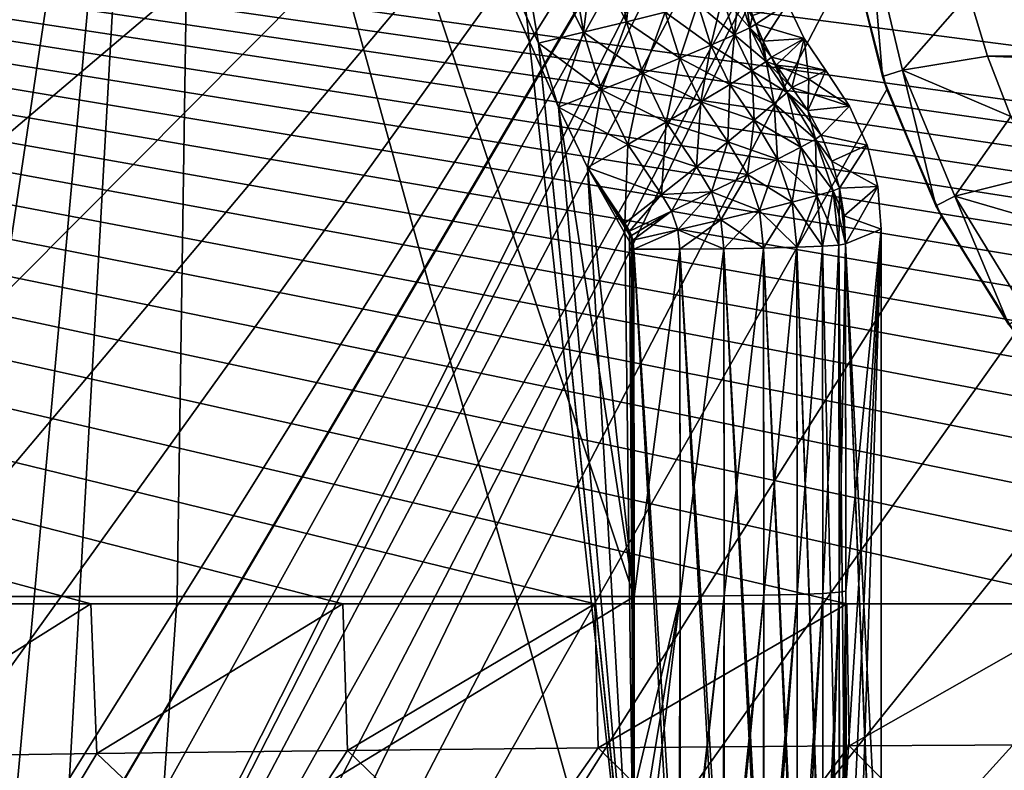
# Model space of a CAD drawing. Header units: metres. Extents: x -109 to 109, y -63 to 140.
# Tile 258 of 480: x -20 to -9, y 19 to 27. Entities that reach past the tile are written whole.
import ezdxf

# ---------------------------------------------------------------- set-up
doc = ezdxf.new("R2010")
doc.units = ezdxf.units.M
doc.layers.add('solid_502308_SW0001', color=7, linetype='CONTINUOUS')

msp = doc.modelspace()

# ---------------------------------------------------------------- linework, layer by layer
at = {"layer": 'solid_502308_SW0001'}
for points in [[(-23.766798, 27.451782, 1.411975), (-19.952206, 36.766148, 12.833363), (-25.573973, 21.360878, 12.437622)], [(-19.895884, 36.734524, 13.269044), (-25.573973, 21.360878, 12.437622), (-19.952206, 36.766148, 12.833363)], [(-19.895884, 36.734524, 13.269044), (-25.517689, 21.329145, 12.873303), (-25.573973, 21.360878, 12.437622)], [(-19.895884, 36.734524, 13.269044), (-19.751244, 36.671165, 13.680207), (-25.517689, 21.329145, 12.873303)], [(-25.399364, 22.803951, -3.002442), (-26.38674, 19.084055, -12.86624), (-20.001158, 36.582401, -13.315748)], [(-26.345417, 19.067352, -13.180409), (-20.001158, 36.582401, -13.315748), (-26.38674, 19.084055, -12.86624)], [(-26.345417, 19.067352, -13.180409), (-26.331667, 19.064741, -13.231488), (-20.001158, 36.582401, -13.315748)], [(-26.331667, 19.064741, -13.231488), (-19.945364, 36.552284, -13.695598), (-20.001158, 36.582401, -13.315748)], [(-19.751244, 36.671165, 13.680207), (-25.373045, 21.265799, 13.284467), (-25.517689, 21.329145, 12.873303)], [(-25.162453, 23.424885, -3.29604), (-25.399364, 22.803951, -3.002442), (-20.001158, 36.582401, -13.315748)], [(-19.751244, 36.671165, 13.680207), (-19.525255, 36.579273, 14.046916), (-25.373045, 21.265799, 13.284467)], [(-19.525255, 36.579273, 14.046916), (-25.147057, 21.17391, 13.651175), (-25.373045, 21.265799, 13.284467)], [(-24.914351, 24.091215, -3.446164), (-25.162453, 23.424885, -3.29604), (-20.001158, 36.582401, -13.315748)], [(-19.525255, 36.579273, 14.046916), (-19.228882, 36.463299, 14.351386), (-25.147057, 21.17391, 13.651175)], [(-24.665712, 24.774343, -3.446164), (-24.914351, 24.091215, -3.446164), (-20.001158, 36.582401, -13.315748)], [(-24.427462, 25.44426, -3.29604), (-24.665712, 24.774343, -3.446164), (-20.001158, 36.582401, -13.315748)], [(-24.209818, 26.072206, -3.002442), (-24.427462, 25.44426, -3.29604), (-20.001158, 36.582401, -13.315748)], [(-24.021967, 26.631687, -2.577721), (-24.209818, 26.072206, -3.002442), (-20.001158, 36.582401, -13.315748)], [(-23.872061, 27.098494, -2.039621), (-24.021967, 26.631687, -2.577721), (-20.001158, 36.582401, -13.315748)], [(-23.766798, 27.451782, -1.411976), (-23.872061, 27.098494, -2.039621), (-20.001158, 36.582401, -13.315748)], [(-26.331667, 19.064741, -13.231488), (-26.232983, 19.053009, -13.480698), (-19.945364, 36.552284, -13.695598)], [(-26.232983, 19.053009, -13.480698), (-26.178501, 19.048985, -13.578012), (-19.945364, 36.552284, -13.695598)], [(-26.178501, 19.048985, -13.578012), (-19.800396, 36.490356, -14.04696), (-19.945364, 36.552284, -13.695598)], [(-26.178501, 19.048985, -13.578012), (-26.051493, 19.042919, -13.754578), (-19.800396, 36.490356, -14.04696)], [(-26.051493, 19.042919, -13.754578), (-25.931112, 19.040133, -13.882234), (-19.800396, 36.490356, -14.04696)], [(-25.931112, 19.040133, -13.882234), (-19.575809, 36.4007, -14.346675), (-19.800396, 36.490356, -14.04696)], [(-19.228882, 36.463299, 14.351386), (-24.850683, 21.057936, 13.955643), (-25.147057, 21.17391, 13.651175)], [(-19.228882, 36.463299, 14.351386), (-18.876495, 36.328857, 14.57885), (-24.850683, 21.057936, 13.955643)], [(-25.931112, 19.040133, -13.882234), (-25.805071, 19.038523, -13.989273), (-19.575809, 36.4007, -14.346675)], [(-25.805071, 19.038523, -13.989273), (-25.600441, 19.037424, -14.121914), (-19.575809, 36.4007, -14.346675)], [(-25.600441, 19.037424, -14.121914), (-19.286407, 36.289223, -14.574986), (-19.575809, 36.4007, -14.346675)], [(-25.600441, 19.037424, -14.121914), (-25.501509, 19.037865, -14.171579), (-19.286407, 36.289223, -14.574986)], [(-25.501509, 19.037865, -14.171579), (-25.206806, 19.039675, -14.275293), (-19.286407, 36.289223, -14.574986)], [(-25.206806, 19.039675, -14.275293), (-18.951267, 36.16328, -14.716846), (-19.286407, 36.289223, -14.574986)], [(-18.876495, 36.328857, 14.57885), (-24.498297, 20.923498, 14.183106), (-24.850683, 21.057936, 13.955643)], [(-18.876495, 36.328857, 14.57885), (-18.485184, 36.182484, 14.718278), (-24.498297, 20.923498, 14.183106)], [(-25.206806, 19.039675, -14.275293), (-25.157227, 19.03953, -14.286964), (-18.951267, 36.16328, -14.716846)], [(-25.157227, 19.03953, -14.286964), (-24.792377, 19.041641, -14.326467), (-18.951267, 36.16328, -14.716846)], [(-24.792377, 19.041641, -14.326467), (-18.592478, 36.031166, -14.762904), (-18.951267, 36.16328, -14.716846)], [(-18.485184, 36.182484, 14.718278), (-24.106987, 20.777117, 14.322535), (-24.498297, 20.923498, 14.183106)], [(-18.485184, 36.182484, 14.718278), (-18.073965, 36.031166, 14.762904), (-24.106987, 20.777117, 14.322535)], [(-23.154312, 16.85741, -14.270356), (-18.592478, 36.031166, -14.762904), (-24.792377, 19.041641, -14.326467)], [(-18.073965, 36.031166, 14.762904), (-23.695732, 20.625893, 14.367164), (-24.106987, 20.777117, 14.322535)], [(-18.073965, 36.031166, 14.762904), (-18.305847, 20.625893, 14.367164), (-23.695732, 20.625893, 14.367164)], [(-21.80941, 14.478576, -14.209248), (-18.592478, 36.031166, -14.762904), (-23.154312, 16.85741, -14.270356)], [(-20.781609, 11.946682, -14.144206), (-18.592478, 36.031166, -14.762904), (-21.80941, 14.478576, -14.209248)], [(-20.781609, 11.946682, -14.144206), (-20.089565, 9.311624, -14.076515), (-18.592478, 36.031166, -14.762904)], [(-12.844109, 15.340322, -14.231384), (-18.592478, 36.031166, -14.762904), (-20.089565, 9.311624, -14.076515)], [(-12.844109, 15.340322, -14.231384), (-14.344998, 28.935478, -14.580626), (-18.592478, 36.031166, -14.762904)], [(-18.073965, 36.031166, 14.762904), (-12.915963, 20.625893, 14.367164), (-18.305847, 20.625893, 14.367164)], [(-13.80707, 26.396374, 14.515399), (-12.915963, 20.625893, 14.367164), (-18.073965, 36.031166, 14.762904)], [(-13.80707, 26.396374, 14.515399), (-18.073965, 36.031166, 14.762904), (-14.042736, 27.150932, 14.534783)], [(-14.34504, 28.935701, 14.580631), (-14.042736, 27.150932, 14.534783), (-18.073965, 36.031166, 14.762904)], [(69.468643, 21.833605, 17.799309), (76.5, 35.943851, 18.161783), (-76.5, 35.943851, 18.161783)], [(67.435486, 21.949877, 17.802296), (69.468643, 21.833605, 17.799309), (-76.5, 35.943851, 18.161783)], [(40.900002, 21.949877, 17.802296), (67.435486, 21.949877, 17.802296), (-76.5, 35.943851, 18.161783)], [(38.606739, 21.79129, 17.798223), (40.900002, 21.949877, 17.802296), (-76.5, 35.943851, 18.161783)], [(36.353371, 21.317671, 17.786057), (38.606739, 21.79129, 17.798223), (-76.5, 35.943851, 18.161783)], [(34.18816, 20.53858, 17.766043), (36.353371, 21.317671, 17.786057), (-76.5, 35.943851, 18.161783)], [(31.215277, 20.53858, 17.766043), (34.18816, 20.53858, 17.766043), (-76.5, 35.943851, 18.161783)], [(28.242392, 20.53858, 17.766043), (31.215277, 20.53858, 17.766043), (-76.5, 35.943851, 18.161783)], [(25.269508, 20.53858, 17.766043), (28.242392, 20.53858, 17.766043), (-76.5, 35.943851, 18.161783)], [(22.296625, 20.53858, 17.766043), (25.269508, 20.53858, 17.766043), (-76.5, 35.943851, 18.161783)], [(19.323742, 20.53858, 17.766043), (22.296625, 20.53858, 17.766043), (-76.5, 35.943851, 18.161783)], [(16.350859, 20.53858, 17.766043), (19.323742, 20.53858, 17.766043), (-76.5, 35.943851, 18.161783)], [(13.377975, 20.53858, 17.766043), (16.350859, 20.53858, 17.766043), (-76.5, 35.943851, 18.161783)], [(10.405092, 20.53858, 17.766043), (13.377975, 20.53858, 17.766043), (-76.5, 35.943851, 18.161783)], [(7.432209, 20.53858, 17.766043), (10.405092, 20.53858, 17.766043), (-76.5, 35.943851, 18.161783)], [(4.459325, 20.53858, 17.766043), (7.432209, 20.53858, 17.766043), (-76.5, 35.943851, 18.161783)], [(1.486442, 20.53858, 17.766043), (4.459325, 20.53858, 17.766043), (-76.5, 35.943851, 18.161783)], [(-1.486442, 20.53858, 17.766043), (1.486442, 20.53858, 17.766043), (-76.5, 35.943851, 18.161783)], [(-4.459325, 20.53858, 17.766043), (-1.486442, 20.53858, 17.766043), (-76.5, 35.943851, 18.161783)], [(-7.432209, 20.53858, 17.766043), (-4.459325, 20.53858, 17.766043), (-76.5, 35.943851, 18.161783)], [(-10.405092, 20.53858, 17.766043), (-7.432209, 20.53858, 17.766043), (-76.5, 35.943851, 18.161783)], [(-13.377975, 20.53858, 17.766043), (-10.405092, 20.53858, 17.766043), (-76.5, 35.943851, 18.161783)], [(-16.350859, 20.53858, 17.766043), (-13.377975, 20.53858, 17.766043), (-76.5, 35.943851, 18.161783)], [(-19.323742, 20.53858, 17.766043), (-16.350859, 20.53858, 17.766043), (-76.5, 35.943851, 18.161783)], [(-22.296625, 20.53858, 17.766043), (-19.323742, 20.53858, 17.766043), (-76.5, 35.943851, 18.161783)], [(-76.5, 21.024673, -17.77853), (-76.5, 35.943851, -18.161783), (-8.65567, 35.943851, -18.161783)], [(-74.365692, 21.152267, -17.781807), (-76.5, 21.024673, -17.77853), (-8.65567, 35.943851, -18.161783)], [(-74.275269, 21.162558, -17.782072), (-74.365692, 21.152267, -17.781807), (-8.65567, 35.943851, -18.161783)], [(-72.027893, 21.481852, -17.790274), (-74.275269, 21.162558, -17.782072), (-8.65567, 35.943851, -18.161783)], [(-71.851234, 21.508389, -17.790955), (-72.027893, 21.481852, -17.790274), (-8.65567, 35.943851, -18.161783)], [(-69.732101, 21.804592, -17.798565), (-71.851234, 21.508389, -17.790955), (-8.65567, 35.943851, -18.161783)], [(-69.464867, 21.833981, -17.79932), (-69.732101, 21.804592, -17.798565), (-8.65567, 35.943851, -18.161783)], [(-67.435486, 21.949877, -17.802296), (-69.464867, 21.833981, -17.79932), (-8.65567, 35.943851, -18.161783)], [(-40.900002, 21.949877, -17.802296), (-67.435486, 21.949877, -17.802296), (-8.65567, 35.943851, -18.161783)], [(-38.531078, 21.780636, -17.797949), (-40.900002, 21.949877, -17.802296), (-8.65567, 35.943851, -18.161783)], [(-36.203674, 21.274462, -17.784946), (-38.531078, 21.780636, -17.797949), (-8.65567, 35.943851, -18.161783)], [(-33.974323, 20.442659, -17.763578), (-36.203674, 21.274462, -17.784946), (-8.65567, 35.943851, -18.161783)], [(-31.885939, 19.301701, -17.734268), (-33.974323, 20.442659, -17.763578), (-8.65567, 35.943851, -18.161783)], [(-29.981926, 17.875437, -17.69763), (-31.885939, 19.301701, -17.734268), (-8.65567, 35.943851, -18.161783)], [(-28.300684, 16.192972, -17.654409), (-29.981926, 17.875437, -17.69763), (-8.65567, 35.943851, -18.161783)], [(-26.875666, 14.28767, -17.605465), (-28.300684, 16.192972, -17.654409), (-8.65567, 35.943851, -18.161783)], [(-25.736071, 12.197972, -17.551783), (-26.875666, 14.28767, -17.605465), (-8.65567, 35.943851, -18.161783)], [(-24.905809, 9.967262, -17.49448), (-25.736071, 12.197972, -17.551783), (-8.65567, 35.943851, -18.161783)], [(-24.612009, 8.812106, -17.464806), (-24.905809, 9.967262, -17.49448), (-8.65567, 35.943851, -18.161783)], [(-24.612009, 8.812106, -17.464806), (-8.65567, 35.943851, -18.161783), (-9.470439, 34.534348, -18.125574)], [(-24.401468, 7.638812, -17.434666), (-24.612009, 8.812106, -17.464806), (-9.470439, 34.534348, -18.125574)], [(-24.23427, 5.269184, -17.373793), (-24.401468, 7.638812, -17.434666), (-9.470439, 34.534348, -18.125574)], [(-24.23427, 5.269184, -17.373793), (-9.470439, 34.534348, -18.125574), (-10.057412, 33.016289, -18.086578)], [(-24.23427, 5.269184, -17.373793), (-10.057412, 33.016289, -18.086578), (-10.402818, 31.42528, -18.045708)], [(-24.23427, 5.269184, -17.373793), (-10.402818, 31.42528, -18.045708), (-10.498093, 29.799944, -18.003954)], [(-10.498093, 29.799944, -18.003954), (-10.340969, 28.17944, -17.962326), (-24.237686, 1.46148, -17.275978)], [(-24.235979, 3.365574, -17.32489), (-10.498093, 29.799944, -18.003954), (-24.237686, 1.46148, -17.275978)], [(-24.235979, 3.365574, -17.32489), (-24.23427, 5.269184, -17.373793), (-10.498093, 29.799944, -18.003954)], [(-13.802966, 28.994324, 14.521923), (-13.286983, 29.053272, 14.345841), (-13.004971, 27.40061, 14.302464)], [(-13.511008, 27.277271, -14.477615), (-13.286935, 29.053061, -14.345881), (-13.802925, 28.994137, -14.521968)], [(-13.511008, 27.277271, -14.477615), (-13.004971, 27.40061, -14.302464), (-13.286935, 29.053061, -14.345881)], [(-13.286983, 29.053272, 14.345841), (-12.549072, 27.514986, 14.017792), (-13.004971, 27.40061, 14.302464)], [(-13.004971, 27.40061, -14.302464), (-12.821855, 29.109417, -14.060841), (-13.286935, 29.053061, -14.345881)], [(-13.004971, 27.40061, -14.302464), (-12.549072, 27.514986, -14.017792), (-12.821855, 29.109417, -14.060841)], [(-14.34504, 28.935701, 14.580631), (-13.802966, 28.994324, 14.521923), (-13.511008, 27.277271, 14.477615)], [(-14.34504, 28.935701, 14.580631), (-13.511008, 27.277271, 14.477615), (-14.042736, 27.150932, 14.534783)], [(-13.511008, 27.277271, -14.477615), (-13.802925, 28.994137, -14.521968), (-14.344998, 28.935478, -14.580626)], [(-13.511008, 27.277271, -14.477615), (-14.344998, 28.935478, -14.580626), (-14.042736, 27.150932, -14.534783)], [(-12.844109, 15.340322, -14.231384), (-14.042736, 27.150932, -14.534783), (-14.344998, 28.935478, -14.580626)], [(-13.802966, 28.994324, 14.521923), (-13.004971, 27.40061, 14.302464), (-13.511008, 27.277271, 14.477615)], [(-10.123778, 28.396433, -16.238144), (-9.986031, 26.755125, -16.238144), (-10.370777, 28.357668, -16.238144)], [(-9.986031, 26.755125, -16.238144), (-10.340969, 28.17944, -17.962326), (-10.370777, 28.357668, -16.238144)], [(-10.123824, 28.396664, -34.238144), (-9.748307, 26.83251, -34.238144), (-10.123778, 28.396433, -16.238144)], [(-10.123824, 28.396664, -34.238144), (-8.966891, 27.729097, -35.238144), (-9.748307, 26.83251, -34.238144)], [(-10.123778, 28.396433, -16.238144), (-9.748315, 26.832581, -16.238144), (-9.986031, 26.755125, -16.238144)], [(-9.748307, 26.83251, -34.238144), (-9.748315, 26.832581, -16.238144), (-10.123778, 28.396433, -16.238144)], [(-10.340969, 28.17944, -17.962326), (-9.935133, 26.602522, -17.921816), (-24.237686, 1.46148, -17.275978)], [(-9.986031, 26.755125, -16.238144), (-9.935133, 26.602522, -17.921816), (-10.340969, 28.17944, -17.962326)], [(-11.551197, 27.331167, -12.650879), (-11.684144, 27.752821, -12.666429), (-11.872311, 27.695452, -13.179523)], [(-11.87231, 27.695452, 13.179524), (-11.684144, 27.752821, 12.666429), (-11.730465, 27.247494, 13.164343)], [(-11.684144, 27.752821, 12.666429), (-11.551182, 27.331181, 12.650808), (-11.730465, 27.247494, 13.164343)], [(-11.684144, 27.752821, 12.666429), (-11.609932, 27.784212, 12.122856), (-11.551182, 27.331181, 12.650808)], [(-11.684144, 27.752821, -12.666429), (-11.481221, 27.372679, -12.106607), (-11.518993, 27.473925, -12.110765)], [(-11.551197, 27.331167, -12.650879), (-11.481221, 27.372679, -12.106607), (-11.684144, 27.752821, -12.666429)], [(-11.551182, 27.331181, 12.650808), (-11.609932, 27.784212, 12.122856), (-11.51898, 27.473886, 12.110763)], [(-11.730489, 27.247477, -13.164397), (-11.872311, 27.695452, -13.179523), (-12.165339, 27.614876, -13.637351)], [(-12.165339, 27.614876, 13.637352), (-11.87231, 27.695452, 13.179524), (-12.010377, 27.125668, 13.622242)], [(-11.87231, 27.695452, 13.179524), (-11.730465, 27.247494, 13.164343), (-12.010377, 27.125668, 13.622242)], [(-11.730489, 27.247477, -13.164397), (-11.551197, 27.331167, -12.650879), (-11.872311, 27.695452, -13.179523)], [(-9.748307, 26.83251, -34.238144), (-8.966891, 27.729097, -35.238144), (-8.748788, 26.996489, -35.238144)], [(8.748788, 26.996489, -35.238144), (-8.748788, 26.996489, -35.238144), (-8.966891, 27.729097, -35.238144)], [(8.966891, 27.729097, -35.238144), (8.748788, 26.996489, -35.238144), (-8.966891, 27.729097, -35.238144)], [(-12.010404, 27.125648, -13.62228), (-12.165339, 27.614876, -13.637351), (-12.549072, 27.514986, -14.017792)], [(-12.549072, 27.514986, 14.017792), (-12.165339, 27.614876, 13.637352), (-12.377356, 26.971605, 14.002316)], [(-12.165339, 27.614876, 13.637352), (-12.010377, 27.125668, 13.622242), (-12.377356, 26.971605, 14.002316)], [(-12.010404, 27.125648, -13.62228), (-11.730489, 27.247477, -13.164397), (-12.165339, 27.614876, -13.637351)], [(-11.518993, 27.473925, -12.110765), (-11.481221, 27.372679, -12.106607), (-11.106398, 27.618401, 0.000001)], [(-11.106398, 27.618401, 0.000001), (-11.481221, 27.372679, 12.106608), (-11.51898, 27.473886, 12.110763)], [(-11.106398, 27.618401, 0.000001), (-10.910018, 27.204845, 0.000004), (-11.481221, 27.372679, 12.106608)], [(-11.481221, 27.372679, -12.106607), (-11.39506, 27.175056, -12.09817), (-11.106398, 27.618401, 0.000001)], [(-11.39506, 27.175056, -12.09817), (-10.910018, 27.204845, 0.000004), (-11.106398, 27.618401, 0.000001)], [(-12.377379, 26.971586, -14.002338), (-12.549072, 27.514986, -14.017792), (-13.004971, 27.40061, -14.302464)], [(-13.004971, 27.40061, 14.302464), (-12.549072, 27.514986, 14.017792), (-12.813616, 26.792774, 14.286147)], [(-12.549072, 27.514986, 14.017792), (-12.377356, 26.971605, 14.002316), (-12.813616, 26.792774, 14.286147)], [(-12.377379, 26.971586, -14.002338), (-12.010404, 27.125648, -13.62228), (-12.549072, 27.514986, -14.017792)], [(-11.551182, 27.331181, 12.650808), (-11.51898, 27.473886, 12.110763), (-11.481221, 27.372679, 12.106608)], [(-12.813634, 26.792757, -14.286158), (-13.004971, 27.40061, -14.302464), (-13.511008, 27.277271, -14.477615)], [(-13.511008, 27.277271, 14.477615), (-13.004971, 27.40061, 14.302464), (-13.298018, 26.597837, 14.459982)], [(-13.004971, 27.40061, 14.302464), (-12.813616, 26.792774, 14.286147), (-13.298018, 26.597837, 14.459982)], [(-12.813634, 26.792757, -14.286158), (-12.377379, 26.971586, -14.002338), (-13.004971, 27.40061, -14.302464)], [(-11.358695, 26.932819, -12.634772), (-11.551197, 27.331167, -12.650879), (-11.730489, 27.247477, -13.164397)], [(-11.525303, 26.824509, 13.148975), (-11.730465, 27.247494, 13.164343), (-11.551182, 27.331181, 12.650808)], [(-11.551197, 27.331167, -12.650879), (-11.39506, 27.175056, -12.09817), (-11.481221, 27.372679, -12.106607)], [(-11.551197, 27.331167, -12.650879), (-11.294518, 26.983471, -12.089546), (-11.39506, 27.175056, -12.09817)], [(-11.358695, 26.932819, -12.634772), (-11.294518, 26.983471, -12.089546), (-11.551197, 27.331167, -12.650879)], [(-11.358685, 26.932835, 12.634707), (-11.551182, 27.331181, 12.650808), (-11.481221, 27.372679, 12.106608)], [(-11.358685, 26.932835, 12.634707), (-11.525303, 26.824509, 13.148975), (-11.551182, 27.331181, 12.650808)], [(-10.910018, 27.204845, 0.000004), (-11.395064, 27.17507, 12.098171), (-11.481221, 27.372679, 12.106608)], [(-11.358685, 26.932835, 12.634707), (-11.481221, 27.372679, 12.106608), (-11.395064, 27.17507, 12.098171)], [(-13.298026, 26.597822, -14.459985), (-13.511008, 27.277271, -14.477615), (-14.042736, 27.150932, -14.534783)], [(-13.511008, 27.277271, 14.477615), (-13.80707, 26.396374, 14.515399), (-14.042736, 27.150932, 14.534783)], [(-13.511008, 27.277271, 14.477615), (-13.298018, 26.597837, 14.459982), (-13.80707, 26.396374, 14.515399)], [(-13.298026, 26.597822, -14.459985), (-12.813634, 26.792757, -14.286158), (-13.511008, 27.277271, -14.477615)], [(-11.525322, 26.82449, -13.149025), (-11.730489, 27.247477, -13.164397), (-12.010404, 27.125648, -13.62228)], [(-11.786269, 26.663761, 13.60726), (-12.010377, 27.125668, 13.622242), (-11.730465, 27.247494, 13.164343)], [(-11.525303, 26.824509, 13.148975), (-11.786269, 26.663761, 13.60726), (-11.730465, 27.247494, 13.164343)], [(-11.525322, 26.82449, -13.149025), (-11.358695, 26.932819, -12.634772), (-11.730489, 27.247477, -13.164397)], [(-10.910018, 27.204845, 0.000004), (-11.294524, 26.983482, 12.089545), (-11.395064, 27.17507, 12.098171)], [(-11.358685, 26.932835, 12.634707), (-11.395064, 27.17507, 12.098171), (-11.294524, 26.983482, 12.089545)], [(-11.39506, 27.175056, -12.09817), (-11.294518, 26.983471, -12.089546), (-10.910018, 27.204845, 0.000004)], [(-10.910018, 27.204845, 0.000004), (-10.652973, 26.826025, 0.000055), (-11.294524, 26.983482, 12.089545)], [(-11.294518, 26.983471, -12.089546), (-11.239546, 26.891211, -12.085221), (-10.910018, 27.204845, 0.000004)], [(-11.239546, 26.891211, -12.085221), (-11.054347, 26.625774, -12.072066), (-10.910018, 27.204845, 0.000004)], [(-10.85465, 26.725857, -6.059416), (-10.910018, 27.204845, 0.000004), (-11.054347, 26.625774, -12.072066)], [(-10.85465, 26.725857, -6.059416), (-10.652973, 26.826025, 0.000055), (-10.910018, 27.204845, 0.000004)], [(-13.807069, 26.396372, -14.515399), (-13.298026, 26.597822, -14.459985), (-14.042736, 27.150932, -14.534783)], [(-12.911833, 16.021835, -14.248892), (-13.807069, 26.396372, -14.515399), (-14.042736, 27.150932, -14.534783)], [(-12.844109, 15.340322, -14.231384), (-12.911833, 16.021835, -14.248892), (-14.042736, 27.150932, -14.534783)], [(-11.78629, 26.663738, -13.607294), (-12.010404, 27.125648, -13.62228), (-12.377379, 26.971586, -14.002338)], [(-12.12889, 26.45841, 13.987272), (-12.377356, 26.971605, 14.002316), (-12.010377, 27.125668, 13.622242)], [(-11.786269, 26.663761, 13.60726), (-12.12889, 26.45841, 13.987272), (-12.010377, 27.125668, 13.622242)], [(-11.78629, 26.663738, -13.607294), (-11.525322, 26.82449, -13.149025), (-12.010404, 27.125648, -13.62228)], [(-12.12891, 26.458389, -13.987293), (-12.377379, 26.971586, -14.002338), (-12.813634, 26.792757, -14.286158)], [(-12.536503, 26.218443, 14.270532), (-12.813616, 26.792774, 14.286147), (-12.377356, 26.971605, 14.002316)], [(-12.12889, 26.45841, 13.987272), (-12.536503, 26.218443, 14.270532), (-12.377356, 26.971605, 14.002316)], [(-12.12891, 26.458389, -13.987293), (-11.78629, 26.663738, -13.607294), (-12.377379, 26.971586, -14.002338)], [(-11.358695, 26.932819, -12.634772), (-11.239546, 26.891211, -12.085221), (-11.294518, 26.983471, -12.089546)], [(-11.358685, 26.932835, 12.634707), (-11.294524, 26.983482, 12.089545), (-11.111414, 26.567221, 12.618482)], [(-11.23958, 26.891264, 12.085224), (-11.294524, 26.983482, 12.089545), (-10.652973, 26.826025, 0.000055)], [(-11.111414, 26.567221, 12.618482), (-11.294524, 26.983482, 12.089545), (-11.23958, 26.891264, 12.085224)], [(-9.748307, 26.83251, -34.238144), (-8.748788, 26.996489, -35.238144), (-8.470903, 26.28437, -35.238144)], [(8.470903, 26.28437, -35.238144), (-8.470903, 26.28437, -35.238144), (-8.748788, 26.996489, -35.238144)], [(8.748788, 26.996489, -35.238144), (8.470903, 26.28437, -35.238144), (-8.748788, 26.996489, -35.238144)], [(-11.261961, 26.43655, -13.133763), (-11.525322, 26.82449, -13.149025), (-11.78629, 26.663738, -13.607294)], [(-11.525303, 26.824509, 13.148975), (-11.498634, 26.240139, 13.592745), (-11.786269, 26.663761, 13.60726)], [(-11.111414, 26.567221, -12.618482), (-11.358695, 26.932819, -12.634772), (-11.525322, 26.82449, -13.149025)], [(-11.261961, 26.43655, -13.133763), (-11.111414, 26.567221, -12.618482), (-11.525322, 26.82449, -13.149025)], [(-11.358685, 26.932835, 12.634707), (-11.261961, 26.43655, 13.133763), (-11.525303, 26.824509, 13.148975)], [(-11.525303, 26.824509, 13.148975), (-11.261961, 26.43655, 13.133763), (-11.498634, 26.240139, 13.592745)], [(-11.358695, 26.932819, -12.634772), (-11.054347, 26.625774, -12.072066), (-11.239546, 26.891211, -12.085221)], [(-11.111414, 26.567221, -12.618482), (-11.054347, 26.625774, -12.072066), (-11.358695, 26.932819, -12.634772)], [(-11.358685, 26.932835, 12.634707), (-11.111414, 26.567221, 12.618482), (-11.261961, 26.43655, 13.133763)], [(-11.23958, 26.891264, 12.085224), (-10.85465, 26.725857, 6.059416), (-11.054347, 26.625774, 12.072066)], [(-11.111414, 26.567221, 12.618482), (-11.23958, 26.891264, 12.085224), (-11.054347, 26.625774, 12.072066)], [(-11.23958, 26.891264, 12.085224), (-10.652973, 26.826025, 0.000055), (-10.85465, 26.725857, 6.059416)], [(-10.866117, 26.354445, -12.073113), (-10.373448, 26.407228, 0.000003), (-10.652973, 26.826025, 0.000055)], [(-10.866117, 26.354445, -12.073113), (-10.652973, 26.826025, 0.000055), (-10.85465, 26.725857, -6.059416)], [(-10.85465, 26.725857, 6.059416), (-10.652973, 26.826025, 0.000055), (-10.373448, 26.407228, 0.000003)], [(-9.748315, 26.832581, -16.238144), (-9.355701, 25.233377, -16.238144), (-9.986031, 26.755125, -16.238144)], [(-9.748315, 26.832581, -16.238144), (-9.132862, 25.346704, -16.238144), (-9.355701, 25.233377, -16.238144)], [(-9.748307, 26.83251, -34.238144), (-9.132862, 25.346704, -16.238144), (-9.748315, 26.832581, -16.238144)], [(-9.748307, 26.83251, -34.238144), (-9.132778, 25.346521, -34.238144), (-9.132862, 25.346704, -16.238144)], [(-9.748307, 26.83251, -34.238144), (-8.470903, 26.28437, -35.238144), (-9.132778, 25.346521, -34.238144)], [(-12.536517, 26.218424, -14.270541), (-12.813634, 26.792757, -14.286158), (-13.298026, 26.597822, -14.459985)], [(-12.989283, 25.955532, 14.443261), (-13.298018, 26.597837, 14.459982), (-12.813616, 26.792774, 14.286147)], [(-12.536503, 26.218443, 14.270532), (-12.989283, 25.955532, 14.443261), (-12.813616, 26.792774, 14.286147)], [(-12.536517, 26.218424, -14.270541), (-12.12891, 26.458389, -13.987293), (-12.813634, 26.792757, -14.286158)], [(-10.85465, 26.725857, 6.059416), (-10.373448, 26.407228, 0.000003), (-11.054347, 26.625774, 12.072066)], [(-10.85465, 26.725857, -6.059416), (-11.054347, 26.625774, -12.072066), (-10.866117, 26.354445, -12.073113)], [(-9.355701, 25.233377, -16.238144), (-9.935133, 26.602522, -17.921816), (-9.986031, 26.755125, -16.238144)], [(-9.935133, 26.602522, -17.921816), (-9.290736, 25.108032, -17.883425), (-24.237686, 1.46148, -17.275978)], [(-13.465097, 25.682396, 14.497058), (-13.80707, 26.396374, 14.515399), (-13.298018, 26.597837, 14.459982)], [(-12.989289, 25.955517, -14.443264), (-13.298026, 26.597822, -14.459985), (-13.807069, 26.396372, -14.515399)], [(-12.989283, 25.955532, 14.443261), (-13.465097, 25.682396, 14.497058), (-13.298018, 26.597837, 14.459982)], [(-12.989289, 25.955517, -14.443264), (-12.536517, 26.218424, -14.270541), (-13.298026, 26.597822, -14.459985)], [(-11.498634, 26.240139, -13.592745), (-11.78629, 26.663738, -13.607294), (-12.12891, 26.458389, -13.987293)], [(-11.786269, 26.663761, 13.60726), (-11.809875, 25.987585, 13.973009), (-12.12889, 26.45841, 13.987272)], [(-11.786269, 26.663761, 13.60726), (-11.498634, 26.240139, 13.592745), (-11.809875, 25.987585, 13.973009)], [(-11.498634, 26.240139, -13.592745), (-11.261961, 26.43655, -13.133763), (-11.78629, 26.663738, -13.607294)], [(-11.111414, 26.567221, 12.618482), (-11.054347, 26.625774, 12.072066), (-10.866112, 26.354437, 12.073114)], [(-11.111414, 26.567221, -12.618482), (-10.866117, 26.354445, -12.073113), (-11.054347, 26.625774, -12.072066)], [(-10.373448, 26.407228, 0.000003), (-10.866112, 26.354437, 12.073114), (-11.054347, 26.625774, 12.072066)], [(-9.355701, 25.233377, -16.238144), (-9.290736, 25.108032, -17.883425), (-9.935133, 26.602522, -17.921816)], [(-10.950813, 25.92186, -13.130513), (-11.111414, 26.567221, -12.618482), (-11.261961, 26.43655, -13.133763)], [(-11.261961, 26.43655, 13.133763), (-11.111414, 26.567221, 12.618482), (-10.77658, 26.017488, 12.617095)], [(-11.111414, 26.567221, 12.618482), (-10.866112, 26.354437, 12.073114), (-10.708618, 26.063631, 12.072936)], [(-11.111414, 26.567221, 12.618482), (-10.708618, 26.063631, 12.072936), (-10.77658, 26.017488, 12.617095)], [(-10.776611, 26.01749, -12.617201), (-10.866117, 26.354445, -12.073113), (-11.111414, 26.567221, -12.618482)], [(-10.950813, 25.92186, -13.130513), (-10.776611, 26.01749, -12.617201), (-11.111414, 26.567221, -12.618482)], [(-13.465097, 25.682396, 14.497058), (-12.915963, 20.625893, 14.367164), (-13.80707, 26.396374, 14.515399)], [(-13.465087, 25.682379, -14.497058), (-12.989289, 25.955517, -14.443264), (-13.807069, 26.396372, -14.515399)], [(-12.911833, 16.021835, -14.248892), (-13.465087, 25.682379, -14.497058), (-13.807069, 26.396372, -14.515399)], [(-11.809875, 25.987585, -13.973009), (-12.12891, 26.458389, -13.987293), (-12.536517, 26.218424, -14.270541)], [(-12.12889, 26.45841, 13.987272), (-12.180482, 25.691223, 14.255983), (-12.536503, 26.218443, 14.270532)], [(-12.12889, 26.45841, 13.987272), (-11.809875, 25.987585, 13.973009), (-12.180482, 25.691223, 14.255983)], [(-11.809875, 25.987585, -13.973009), (-11.498634, 26.240139, -13.592745), (-12.12891, 26.458389, -13.987293)], [(-11.222785, 25.781393, -13.587985), (-11.261961, 26.43655, -13.133763), (-11.498634, 26.240139, -13.592745)], [(-11.498634, 26.240139, 13.592745), (-11.261961, 26.43655, 13.133763), (-10.950716, 25.921894, 13.130317)], [(-11.222785, 25.781393, -13.587985), (-10.950813, 25.92186, -13.130513), (-11.261961, 26.43655, -13.133763)], [(-11.261961, 26.43655, 13.133763), (-10.77658, 26.017488, 12.617095), (-10.950716, 25.921894, 13.130317)], [(-10.866117, 26.354445, -12.073113), (-10.708626, 26.063646, -12.072933), (-10.373448, 26.407228, 0.000003)], [(-10.373448, 26.407228, 0.000003), (-10.708618, 26.063631, 12.072936), (-10.866112, 26.354437, 12.073114)], [(-10.708626, 26.063646, -12.072933), (-10.167952, 25.94754), (-10.373448, 26.407228, 0.000003)], [(-10.373448, 26.407228, 0.000003), (-10.167952, 25.94754), (-10.708618, 26.063631, 12.072936)], [(-10.776611, 26.01749, -12.617201), (-10.708626, 26.063646, -12.072933), (-10.866117, 26.354445, -12.073113)], [(-9.132778, 25.346521, -34.238144), (-8.470903, 26.28437, -35.238144), (-8.135121, 25.597492, -35.238144)], [(-12.180482, 25.691223, -14.255983), (-12.536517, 26.218424, -14.270541), (-12.989289, 25.955517, -14.443264)], [(-12.536503, 26.218443, 14.270532), (-12.592354, 25.365524, 14.427847), (-12.989283, 25.955532, 14.443261)], [(-12.536503, 26.218443, 14.270532), (-12.180482, 25.691223, 14.255983), (-12.592354, 25.365524, 14.427847)], [(-12.180482, 25.691223, -14.255983), (-11.809875, 25.987585, -13.973009), (-12.536517, 26.218424, -14.270541)], [(-11.579344, 25.6029, -13.967441), (-11.498634, 26.240139, -13.592745), (-11.809875, 25.987585, -13.973009)], [(-11.809875, 25.987585, 13.973009), (-11.498634, 26.240139, 13.592745), (-11.222588, 25.781479, 13.587729)], [(-11.579344, 25.6029, -13.967441), (-11.222785, 25.781393, -13.587985), (-11.498634, 26.240139, -13.592745)], [(-11.498634, 26.240139, 13.592745), (-10.950716, 25.921894, 13.130317), (-11.222588, 25.781479, 13.587729)], [(-10.758847, 25.352213, -13.123642), (-10.776611, 26.01749, -12.617201), (-10.950813, 25.92186, -13.130513)], [(-10.569454, 25.407961, 12.611491), (-10.950716, 25.921894, 13.130317), (-10.77658, 26.017488, 12.617095)], [(-10.776611, 26.01749, -12.617201), (-10.584144, 25.757473, -12.071562), (-10.708626, 26.063646, -12.072933)], [(-10.776611, 26.01749, -12.617201), (-10.493953, 25.438898, -12.068989), (-10.584144, 25.757473, -12.071562)], [(-10.569492, 25.407965, -12.611629), (-10.493953, 25.438898, -12.068989), (-10.776611, 26.01749, -12.617201)], [(-10.758847, 25.352213, -13.123642), (-10.569492, 25.407965, -12.611629), (-10.776611, 26.01749, -12.617201)], [(-10.77658, 26.017488, 12.617095), (-10.708618, 26.063631, 12.072936), (-10.584144, 25.757471, 12.071562)], [(-10.77658, 26.017488, 12.617095), (-10.584144, 25.757471, 12.071562), (-10.493949, 25.438883, 12.068986)], [(-10.569454, 25.407961, 12.611491), (-10.77658, 26.017488, 12.617095), (-10.493949, 25.438883, 12.068986)], [(-10.708626, 26.063646, -12.072933), (-10.584144, 25.757473, -12.071562), (-10.167952, 25.94754)], [(-10.167952, 25.94754), (-10.584144, 25.757471, 12.071562), (-10.708618, 26.063631, 12.072936)], [(-12.989283, 25.955532, 14.443261), (-13.025374, 25.0264, 14.480206), (-13.465097, 25.682396, 14.497058)], [(-12.592354, 25.365524, -14.427847), (-12.989289, 25.955517, -14.443264), (-13.465087, 25.682379, -14.497058)], [(-12.989283, 25.955532, 14.443261), (-12.592354, 25.365524, 14.427847), (-13.025374, 25.0264, 14.480206)], [(-12.592354, 25.365524, -14.427847), (-12.180482, 25.691223, -14.255983), (-12.989289, 25.955517, -14.443264)], [(-12.003204, 25.395031, -14.250484), (-11.809875, 25.987585, -13.973009), (-12.180482, 25.691223, -14.255983)], [(-12.180482, 25.691223, 14.255983), (-11.809875, 25.987585, 13.973009), (-11.579021, 25.603046, 13.967171)], [(-12.003204, 25.395031, -14.250484), (-11.579344, 25.6029, -13.967441), (-11.809875, 25.987585, -13.973009)], [(-11.809875, 25.987585, 13.973009), (-11.222588, 25.781479, 13.587729), (-11.579021, 25.603046, 13.967171)], [(-11.052895, 25.27433, -13.58036), (-10.950813, 25.92186, -13.130513), (-11.222785, 25.781393, -13.587985)], [(-10.758719, 25.352232, 13.123392), (-11.222588, 25.781479, 13.587729), (-10.950716, 25.921894, 13.130317)], [(-11.052895, 25.27433, -13.58036), (-10.758847, 25.352213, -13.123642), (-10.950813, 25.92186, -13.130513)], [(-10.569454, 25.407961, 12.611491), (-10.758719, 25.352232, 13.123392), (-10.950716, 25.921894, 13.130317)], [(-10.167952, 25.94754), (-10.04229, 25.459942, 0), (-10.584144, 25.757471, 12.071562)], [(-10.584144, 25.757473, -12.071562), (-10.493953, 25.438898, -12.068989), (-10.167952, 25.94754)], [(-10.493953, 25.438898, -12.068989), (-10.04229, 25.459942, 0), (-10.167952, 25.94754)], [(-11.437467, 25.178068, -13.95978), (-11.222785, 25.781393, -13.587985), (-11.579344, 25.6029, -13.967441)], [(-11.05263, 25.274384, 13.580038), (-11.579021, 25.603046, 13.967171), (-11.222588, 25.781479, 13.587729)], [(-11.437467, 25.178068, -13.95978), (-11.052895, 25.27433, -13.58036), (-11.222785, 25.781393, -13.587985)], [(-10.758719, 25.352232, 13.123392), (-11.05263, 25.274384, 13.580038), (-11.222588, 25.781479, 13.587729)], [(-13.465097, 25.682396, 14.497058), (-12.919636, 24.719467, 14.472322), (-12.915963, 20.625893, 14.367164)], [(-13.465097, 25.682396, 14.497058), (-12.931721, 24.828081, 14.475112), (-12.919636, 24.719467, 14.472322)], [(-13.465097, 25.682396, 14.497058), (-13.025374, 25.0264, 14.480206), (-12.967935, 24.933241, 14.477814)], [(-13.465097, 25.682396, 14.497058), (-12.967935, 24.933241, 14.477814), (-12.946874, 24.88172, 14.47649)], [(-13.465097, 25.682396, 14.497058), (-12.946874, 24.88172, 14.47649), (-12.931721, 24.828081, 14.475112)], [(-13.025374, 25.0264, -14.480206), (-12.592354, 25.365524, -14.427847), (-13.465087, 25.682379, -14.497058)], [(-12.911833, 16.021835, -14.248892), (-13.025374, 25.0264, -14.480206), (-13.465087, 25.682379, -14.497058)], [(-12.473818, 25.167866, -14.423396), (-12.180482, 25.691223, -14.255983), (-12.592354, 25.365524, -14.427847)], [(-12.592354, 25.365524, 14.427847), (-12.180482, 25.691223, 14.255983), (-12.002744, 25.395245, 14.250252)], [(-12.473818, 25.167866, -14.423396), (-12.003204, 25.395031, -14.250484), (-12.180482, 25.691223, -14.255983)], [(-12.180482, 25.691223, 14.255983), (-11.579021, 25.603046, 13.967171), (-12.002744, 25.395245, 14.250252)], [(-10.04229, 25.459942, 0), (-10.493949, 25.438883, 12.068986), (-10.584144, 25.757471, 12.071562)], [(-11.894036, 25.068064, -14.243619), (-11.579344, 25.6029, -13.967441), (-12.003204, 25.395031, -14.250484)], [(-11.437034, 25.178162, 13.959439), (-12.002744, 25.395245, 14.250252), (-11.579021, 25.603046, 13.967171)], [(-11.894036, 25.068064, -14.243619), (-11.437467, 25.178068, -13.95978), (-11.579344, 25.6029, -13.967441)], [(-11.05263, 25.274384, 13.580038), (-11.437034, 25.178162, 13.959439), (-11.579021, 25.603046, 13.967171)], [(-9.132778, 25.346521, -34.238144), (-8.135121, 25.597492, -35.238144), (-7.743855, 24.940842, -35.238144)], [(-10.500043, 24.769684, -12.601937), (-10.493953, 25.438898, -12.068989), (-10.569492, 25.407965, -12.611629)], [(-10.569454, 25.407961, 12.611491), (-10.493949, 25.438883, 12.068986), (-10.439513, 25.113342, 12.065248)], [(-10.500043, 24.769684, -12.601937), (-10.421158, 24.783667, -12.060395), (-10.493953, 25.438898, -12.068989)], [(-10.493953, 25.438898, -12.068989), (-10.439512, 25.113335, -12.065246), (-10.04229, 25.459942, 0)], [(-10.493953, 25.438898, -12.068989), (-10.421158, 24.783667, -12.060395), (-10.439512, 25.113335, -12.065246)], [(-10.04229, 25.459942, 0), (-10.439513, 25.113342, 12.065248), (-10.493949, 25.438883, 12.068986)], [(-10.04229, 25.459942, 0), (-10, 24.958117), (-10.439513, 25.113342, 12.065248)], [(-10.439512, 25.113335, -12.065246), (-10.421158, 24.783667, -12.060395), (-10.04229, 25.459942, 0)], [(-10.421158, 24.783667, -12.060395), (-10, 24.958117), (-10.04229, 25.459942, 0)], [(-12.967931, 24.933237, -14.477814), (-12.592354, 25.365524, -14.427847), (-13.025374, 25.0264, -14.480206)], [(-12.592354, 25.365524, 14.427847), (-12.967935, 24.933241, 14.477814), (-13.025374, 25.0264, 14.480206)], [(-12.592354, 25.365524, 14.427847), (-12.473224, 25.168142, 14.423256), (-12.967935, 24.933241, 14.477814)], [(-12.967931, 24.933237, -14.477814), (-12.473818, 25.167866, -14.423396), (-12.592354, 25.365524, -14.427847)], [(-12.592354, 25.365524, 14.427847), (-12.002744, 25.395245, 14.250252), (-12.473224, 25.168142, 14.423256)], [(-12.400606, 24.949617, -14.418203), (-12.003204, 25.395031, -14.250484), (-12.473818, 25.167866, -14.423396)], [(-11.893418, 25.068201, 14.243325), (-12.473224, 25.168142, 14.423256), (-12.002744, 25.395245, 14.250252)], [(-12.400606, 24.949617, -14.418203), (-11.894036, 25.068064, -14.243619), (-12.003204, 25.395031, -14.250484)], [(-11.437034, 25.178162, 13.959439), (-11.893418, 25.068201, 14.243325), (-12.002744, 25.395245, 14.250252)], [(-10.996525, 24.74437, -13.57005), (-10.758847, 25.352213, -13.123642), (-11.052895, 25.27433, -13.58036)], [(-10.758719, 25.352232, 13.123392), (-10.694947, 24.756372, 13.11333), (-11.05263, 25.274384, 13.580038)], [(-10.996525, 24.74437, -13.57005), (-10.694947, 24.756372, -13.11333), (-10.758847, 25.352213, -13.123642)], [(-10.694947, 24.756372, -13.11333), (-10.569492, 25.407965, -12.611629), (-10.758847, 25.352213, -13.123642)], [(-10.569454, 25.407961, 12.611491), (-10.500043, 24.769684, 12.601937), (-10.758719, 25.352232, 13.123392)], [(-10.758719, 25.352232, 13.123392), (-10.500043, 24.769684, 12.601937), (-10.694947, 24.756372, 13.11333)], [(-10.694947, 24.756372, -13.11333), (-10.500043, 24.769684, -12.601937), (-10.569492, 25.407965, -12.611629)], [(-10.569454, 25.407961, 12.611491), (-10.439513, 25.113342, 12.065248), (-10.421158, 24.783667, 12.060395)], [(-10.569454, 25.407961, 12.611491), (-10.421158, 24.783667, 12.060395), (-10.500043, 24.769684, 12.601937)], [(-9.132862, 25.346704, -16.238144), (-8.494868, 23.828495, -16.238144), (-9.355701, 25.233377, -16.238144)], [(-9.132862, 25.346704, -16.238144), (-8.292424, 23.975201, -16.238144), (-8.494868, 23.828495, -16.238144)], [(-8.292499, 23.975304, -34.238144), (-8.292424, 23.975201, -16.238144), (-9.132862, 25.346704, -16.238144)], [(-9.132778, 25.346521, -34.238144), (-8.292499, 23.975304, -34.238144), (-9.132862, 25.346704, -16.238144)], [(-9.132778, 25.346521, -34.238144), (-7.743855, 24.940842, -35.238144), (-8.292499, 23.975304, -34.238144)], [(-11.390315, 24.734251, -13.950199), (-11.052895, 25.27433, -13.58036), (-11.437467, 25.178068, -13.95978)], [(-11.05263, 25.274384, 13.580038), (-10.996525, 24.74437, 13.57005), (-11.437034, 25.178162, 13.959439)], [(-11.390315, 24.734251, -13.950199), (-10.996525, 24.74437, -13.57005), (-11.052895, 25.27433, -13.58036)], [(-11.05263, 25.274384, 13.580038), (-10.694947, 24.756372, 13.11333), (-10.996525, 24.74437, 13.57005)], [(-8.494868, 23.828495, -16.238144), (-9.290736, 25.108032, -17.883425), (-9.355701, 25.233377, -16.238144)], [(-9.290736, 25.108032, -17.883425), (-8.423227, 23.731112, -17.848055), (-24.237686, 1.46148, -17.275978)], [(-12.946874, 24.88172, 14.47649), (-12.967935, 24.933241, 14.477814), (-12.473224, 25.168142, 14.423256)], [(-12.946855, 24.881674, -14.476489), (-12.473818, 25.167866, -14.423396), (-12.967931, 24.933237, -14.477814)], [(-12.931721, 24.828081, 14.475112), (-12.946874, 24.88172, 14.47649), (-12.473224, 25.168142, 14.423256)], [(-12.931717, 24.82807, -14.475112), (-12.473818, 25.167866, -14.423396), (-12.946855, 24.881674, -14.476489)], [(-12.399807, 24.949797, 14.418025), (-12.931721, 24.828081, 14.475112), (-12.473224, 25.168142, 14.423256)], [(-12.931717, 24.82807, -14.475112), (-12.400606, 24.949617, -14.418203), (-12.473818, 25.167866, -14.423396)], [(-11.893418, 25.068201, 14.243325), (-12.399807, 24.949797, 14.418025), (-12.473224, 25.168142, 14.423256)], [(-11.857437, 24.726501, -14.235549), (-11.437467, 25.178068, -13.95978), (-11.894036, 25.068064, -14.243619)], [(-11.437034, 25.178162, 13.959439), (-11.390315, 24.734251, 13.950199), (-11.893418, 25.068201, 14.243325)], [(-11.857437, 24.726501, -14.235549), (-11.390315, 24.734251, -13.950199), (-11.437467, 25.178068, -13.95978)], [(-11.437034, 25.178162, 13.959439), (-10.996525, 24.74437, 13.57005), (-11.390315, 24.734251, 13.950199)], [(-10.439513, 25.113342, 12.065248), (-10, 24.958117), (-10.421158, 24.783667, 12.060395)], [(-8.494868, 23.828495, -16.238144), (-8.423227, 23.731112, -17.848055), (-9.290736, 25.108032, -17.883425)], [(-12.911833, 16.021835, -14.248892), (-12.967931, 24.933237, -14.477814), (-13.025374, 25.0264, -14.480206)], [(-12.37549, 24.721493, -14.412416), (-11.894036, 25.068064, -14.243619), (-12.400606, 24.949617, -14.418203)], [(-11.893418, 25.068201, 14.243325), (-11.857437, 24.726501, 14.235549), (-12.399807, 24.949797, 14.418025)], [(-12.37549, 24.721493, -14.412416), (-11.857437, 24.726501, -14.235549), (-11.894036, 25.068064, -14.243619)], [(-11.893418, 25.068201, 14.243325), (-11.390315, 24.734251, 13.950199), (-11.857437, 24.726501, 14.235549)], [(-12.911833, 16.021835, -14.248892), (-12.946855, 24.881674, -14.476489), (-12.967931, 24.933237, -14.477814)], [(-12.911833, 16.021835, -14.248892), (-12.931717, 24.82807, -14.475112), (-12.946855, 24.881674, -14.476489)], [(-12.399807, 24.949797, 14.418025), (-12.919636, 24.719467, 14.472322), (-12.931721, 24.828081, 14.475112)], [(-12.919636, 24.719467, -14.472322), (-12.400606, 24.949617, -14.418203), (-12.931717, 24.82807, -14.475112)], [(-12.399807, 24.949797, 14.418025), (-12.37549, 24.721493, 14.412416), (-12.919636, 24.719467, 14.472322)], [(-12.37549, 24.721493, -14.412416), (-12.400606, 24.949617, -14.418203), (-12.919636, 24.719467, -14.472322)], [(-12.399807, 24.949797, 14.418025), (-11.857437, 24.726501, 14.235549), (-12.37549, 24.721493, 14.412416)], [(-10.421158, 24.783667, -12.060395), (-10, 16.5), (-10, 24.958117)], [(-10.417486, 20.690094, 11.955236), (-10.421158, 24.783667, 12.060395), (-10, 24.958117)], [(-10.41466, 18.422846, 11.874302), (-10.417486, 20.690094, 11.955236), (-10, 24.958117)], [(-10.410167, 16.089224, 11.745641), (-10.41466, 18.422846, 11.874302), (-10, 24.958117)], [(-10.274666, 16.5, 7.86539), (-10.410167, 16.089224, 11.745641), (-10, 24.958117)], [(-10.274666, 16.5, 7.86539), (-10, 24.958117), (-10, 16.5)], [(-12.911833, 16.021835, -14.248892), (-12.919636, 24.719467, -14.472322), (-12.931717, 24.82807, -14.475112)], [(-11.382513, 16.036619, -13.726769), (-11.390315, 24.734251, -13.950199), (-11.857437, 24.726501, -14.235549)], [(-11.857437, 24.726501, 14.235549), (-11.390315, 24.734251, 13.950199), (-11.853765, 20.632929, 14.130391)], [(-11.390315, 24.734251, 13.950199), (-11.386643, 20.640678, 13.845041), (-11.853765, 20.632929, 14.130391)], [(-10.988723, 16.046738, -13.34662), (-10.996525, 24.74437, -13.57005), (-11.390315, 24.734251, -13.950199)], [(-11.390315, 24.734251, 13.950199), (-10.996525, 24.74437, 13.57005), (-11.386643, 20.640678, 13.845041)], [(-11.005329, 16.046215, -13.366397), (-10.988723, 16.046738, -13.34662), (-11.390315, 24.734251, -13.950199)], [(-11.382513, 16.036619, -13.726769), (-11.005329, 16.046215, -13.366397), (-11.390315, 24.734251, -13.950199)], [(-10.996525, 24.74437, 13.57005), (-10.992853, 20.650797, 13.464892), (-11.386643, 20.640678, 13.845041)], [(-10.687145, 16.058741, -12.889899), (-10.694947, 24.756372, -13.11333), (-10.996525, 24.74437, -13.57005)], [(-10.996525, 24.74437, 13.57005), (-10.694947, 24.756372, 13.11333), (-10.992853, 20.650797, 13.464892)], [(-10.694538, 16.058367, -12.904202), (-10.687145, 16.058741, -12.889899), (-10.996525, 24.74437, -13.57005)], [(-10.988723, 16.046738, -13.34662), (-10.694538, 16.058367, -12.904202), (-10.996525, 24.74437, -13.57005)], [(-10.694947, 24.756372, 13.11333), (-10.691276, 20.6628, 13.008171), (-10.992853, 20.650797, 13.464892)], [(-10.492241, 16.072052, -12.378508), (-10.500043, 24.769684, -12.601937), (-10.694947, 24.756372, -13.11333)], [(-10.694947, 24.756372, 13.11333), (-10.500043, 24.769684, 12.601937), (-10.691276, 20.6628, 13.008171)], [(-10.493854, 16.071894, -12.384676), (-10.492241, 16.072052, -12.378508), (-10.694947, 24.756372, -13.11333)], [(-10.687145, 16.058741, -12.889899), (-10.493854, 16.071894, -12.384676), (-10.694947, 24.756372, -13.11333)], [(-10.500043, 24.769684, 12.601937), (-10.496371, 20.676111, 12.496779), (-10.691276, 20.6628, 13.008171)], [(-10.500043, 24.769684, 12.601937), (-10.421158, 24.783667, 12.060395), (-10.496371, 20.676111, 12.496779)], [(-10.500043, 24.769684, -12.601937), (-10.413356, 16.086035, -11.836965), (-10.421158, 24.783667, -12.060395)], [(-10.492241, 16.072052, -12.378508), (-10.413356, 16.086035, -11.836965), (-10.500043, 24.769684, -12.601937)], [(-10.496371, 20.676111, 12.496779), (-10.421158, 24.783667, 12.060395), (-10.417486, 20.690094, 11.955236)], [(-10.421158, 24.783667, -12.060395), (-10.097882, 16.5, -2.802979), (-10, 16.5)], [(-10.421158, 24.783667, -12.060395), (-10.097882, 16.401508, -2.802979), (-10.097882, 16.5, -2.802979)], [(-10.421158, 24.783667, -12.060395), (-10.413356, 16.086035, -11.836965), (-10.097882, 16.401508, -2.802979)], [(-12.919636, 24.719467, 14.472322), (-12.37549, 24.721493, 14.412416), (-12.915963, 20.625893, 14.367164)], [(-12.367688, 16.023861, -14.188987), (-12.37549, 24.721493, -14.412416), (-12.919636, 24.719467, -14.472322)], [(-12.421506, 16.023521, -14.200363), (-12.367688, 16.023861, -14.188987), (-12.919636, 24.719467, -14.472322)], [(-12.911833, 16.021835, -14.248892), (-12.421506, 16.023521, -14.200363), (-12.919636, 24.719467, -14.472322)], [(-12.37549, 24.721493, 14.412416), (-12.371818, 20.62792, 14.307259), (-12.915963, 20.625893, 14.367164)], [(-11.849634, 16.02887, -14.012118), (-11.857437, 24.726501, -14.235549), (-12.37549, 24.721493, -14.412416)], [(-12.37549, 24.721493, 14.412416), (-11.857437, 24.726501, 14.235549), (-12.371818, 20.62792, 14.307259)], [(-11.8908, 16.028349, -14.030979), (-11.849634, 16.02887, -14.012118), (-12.37549, 24.721493, -14.412416)], [(-12.367688, 16.023861, -14.188987), (-11.8908, 16.028349, -14.030979), (-12.37549, 24.721493, -14.412416)], [(-11.857437, 24.726501, 14.235549), (-11.853765, 20.632929, 14.130391), (-12.371818, 20.62792, 14.307259)], [(-11.410795, 16.036039, -13.748312), (-11.382513, 16.036619, -13.726769), (-11.857437, 24.726501, -14.235549)], [(-11.849634, 16.02887, -14.012118), (-11.410795, 16.036039, -13.748312), (-11.857437, 24.726501, -14.235549)], [(-8.423227, 23.731112, -17.848055), (-7.352897, 22.504335, -17.81654), (-24.237686, 1.46148, -17.275978)], [(-7.352897, 22.504335, -17.81654), (-6.106048, 21.457977, -17.78966), (-24.237686, 1.46148, -17.275978)], [(6.106048, 21.457977, -17.78966), (24.23427, 5.269184, -17.373793), (-24.237686, 1.46148, -17.275978)], [(4.71253, 20.616924, -17.768055), (6.106048, 21.457977, -17.78966), (-24.237686, 1.46148, -17.275978)], [(-6.106048, 21.457977, -17.78966), (-4.71253, 20.616924, -17.768055), (-24.237686, 1.46148, -17.275978)], [(-10.691276, 20.6628, 13.008171), (-10.496371, 20.676111, 12.496779), (-10.68844, 16.020039, 12.805523)], [(-10.496371, 20.676111, 12.496779), (-10.646836, 16.025568, 12.721489), (-10.68844, 16.020039, 12.805523)], [(-10.496371, 20.676111, 12.496779), (-10.490273, 16.053766, 12.291024), (-10.646836, 16.025568, 12.721489)], [(-10.496371, 20.676111, 12.496779), (-10.417486, 20.690094, 11.955236), (-10.490273, 16.053766, 12.291024)], [(-10.490273, 16.053766, 12.291024), (-10.417486, 20.690094, 11.955236), (-10.464027, 16.060946, 12.180935)], [(-10.464027, 16.060946, 12.180935), (-10.417486, 20.690094, 11.955236), (-10.41466, 18.422846, 11.874302)], [(3.205869, 20.001402, -17.752243), (4.71253, 20.616924, -17.768055), (-24.237686, 1.46148, -17.275978)], [(-4.71253, 20.616924, -17.768055), (-3.205869, 20.001402, -17.752243), (-24.237686, 1.46148, -17.275978)], [(-23.695732, 20.625893, 14.367164), (-18.542747, 17.199432, 14.180402), (-24.097273, 17.168024, 14.118638)], [(-23.695732, 20.625893, 14.367164), (-18.305847, 20.625893, 14.367164), (-18.542747, 17.199432, 14.180402)], [(-18.305847, 20.625893, 14.367164), (-12.915963, 20.625893, 14.367164), (-18.542747, 17.199432, 14.180402)], [(-12.921703, 18.307688, 14.284385), (-18.542747, 17.199432, 14.180402), (-12.915963, 20.625893, 14.367164)], [(-12.371818, 20.62792, 14.307259), (-12.943263, 15.927789, 14.152934), (-12.929528, 17.230131, 14.23058)], [(-12.371818, 20.62792, 14.307259), (-12.393479, 15.932473, 14.09971), (-12.943263, 15.927789, 14.152934)], [(-12.371818, 20.62792, 14.307259), (-12.929528, 17.230131, 14.23058), (-12.921703, 18.307688, 14.284385)], [(-12.371818, 20.62792, 14.307259), (-12.921703, 18.307688, 14.284385), (-12.915963, 20.625893, 14.367164)], [(-11.853765, 20.632929, 14.130391), (-12.377794, 15.932725, 14.096364), (-12.393479, 15.932473, 14.09971)], [(-12.371818, 20.62792, 14.307259), (-11.853765, 20.632929, 14.130391), (-12.393479, 15.932473, 14.09971)], [(-11.853765, 20.632929, 14.130391), (-11.868845, 15.94481, 13.927304), (-12.377794, 15.932725, 14.096364)], [(-11.386643, 20.640678, 13.845041), (-11.836655, 15.945851, 13.91234), (-11.868845, 15.94481, 13.927304)], [(-11.853765, 20.632929, 14.130391), (-11.386643, 20.640678, 13.845041), (-11.868845, 15.94481, 13.927304)], [(-11.386643, 20.640678, 13.845041), (-11.394973, 15.964197, 13.644134), (-11.836655, 15.945851, 13.91234)], [(-10.992853, 20.650797, 13.464892), (-11.351579, 15.966475, 13.610437), (-11.394973, 15.964197, 13.644134)], [(-11.386643, 20.640678, 13.845041), (-10.992853, 20.650797, 13.464892), (-11.394973, 15.964197, 13.644134)], [(-10.992853, 20.650797, 13.464892), (-10.994995, 15.989688, 13.264021), (-11.351579, 15.966475, 13.610437)], [(-10.691276, 20.6628, 13.008171), (-10.947936, 15.993519, 13.206444), (-10.994995, 15.989688, 13.264021)], [(-10.992853, 20.650797, 13.464892), (-10.691276, 20.6628, 13.008171), (-10.994995, 15.989688, 13.264021)], [(-10.691276, 20.6628, 13.008171), (-10.68844, 16.020039, 12.805523), (-10.947936, 15.993519, 13.206444)], [(-22.198421, 18.731697, 17.684223), (-19.323742, 20.53858, 17.766043), (-22.296625, 20.53858, 17.766043)], [(-22.198421, 18.731697, 17.684223), (-19.249874, 18.774078, 17.694008), (-19.323742, 20.53858, 17.766043)], [(-19.249874, 18.774078, 17.694008), (-16.350859, 20.53858, 17.766043), (-19.323742, 20.53858, 17.766043)], [(-19.249874, 18.774078, 17.694008), (-16.296509, 18.810305, 17.70244), (-16.350859, 20.53858, 17.766043)], [(-16.296509, 18.810305, 17.70244), (-13.377975, 20.53858, 17.766043), (-16.350859, 20.53858, 17.766043)], [(-16.296509, 18.810305, 17.70244), (-13.339068, 18.84041, 17.709507), (-13.377975, 20.53858, 17.766043)], [(-13.339068, 18.84041, 17.709507), (-10.405092, 20.53858, 17.766043), (-13.377975, 20.53858, 17.766043)], [(-13.339068, 18.84041, 17.709507), (-10.378291, 18.864428, 17.715191), (-10.405092, 20.53858, 17.766043)], [(-10.378291, 18.864428, 17.715191), (-7.432209, 20.53858, 17.766043), (-10.405092, 20.53858, 17.766043)], [(-10.378291, 18.864428, 17.715191), (-7.414918, 18.882393, 17.719477), (-7.432209, 20.53858, 17.766043)], [(1.622673, 19.626163, -17.742603), (3.205869, 20.001402, -17.752243), (-24.237686, 1.46148, -17.275978)], [(-3.205869, 20.001402, -17.752243), (-1.622673, 19.626163, -17.742603), (-24.237686, 1.46148, -17.275978)], [(0, 19.5, -17.739363), (1.622673, 19.626163, -17.742603), (-24.237686, 1.46148, -17.275978)], [(-1.622673, 19.626163, -17.742603), (0, 19.5, -17.739363), (-24.237686, 1.46148, -17.275978)], [(-14.549342, 17.123016, 17.618046), (-13.339068, 18.84041, 17.709507), (-16.296509, 18.810305, 17.70244)], [(-14.549342, 17.123016, 17.618046), (-11.647699, 17.173155, 17.640862), (-13.339068, 18.84041, 17.709507)], [(-11.647699, 17.173155, 17.640862), (-10.378291, 18.864428, 17.715191), (-13.339068, 18.84041, 17.709507)], [(-11.647699, 17.173155, 17.640862), (-8.740573, 17.212048, 17.658712), (-10.378291, 18.864428, 17.715191)], [(-8.740573, 17.212048, 17.658712), (-7.414918, 18.882393, 17.719477), (-10.378291, 18.864428, 17.715191)], [(-8.740573, 17.212048, 17.658712), (-5.829334, 17.239754, 17.671537), (-7.414918, 18.882393, 17.719477)], [(-20.330694, 16.988771, 17.557753), (-19.249874, 18.774078, 17.694008), (-22.198421, 18.731697, 17.684223)], [(-20.330694, 16.988771, 17.557753), (-17.444132, 17.061575, 17.590322), (-19.249874, 18.774078, 17.694008)], [(-17.444132, 17.061575, 17.590322), (-16.296509, 18.810305, 17.70244), (-19.249874, 18.774078, 17.694008)], [(-17.444132, 17.061575, 17.590322), (-14.549342, 17.123016, 17.618046), (-16.296509, 18.810305, 17.70244)]]:
    msp.add_3dface(points, dxfattribs=at)

doc.saveas('drawing.dxf')
